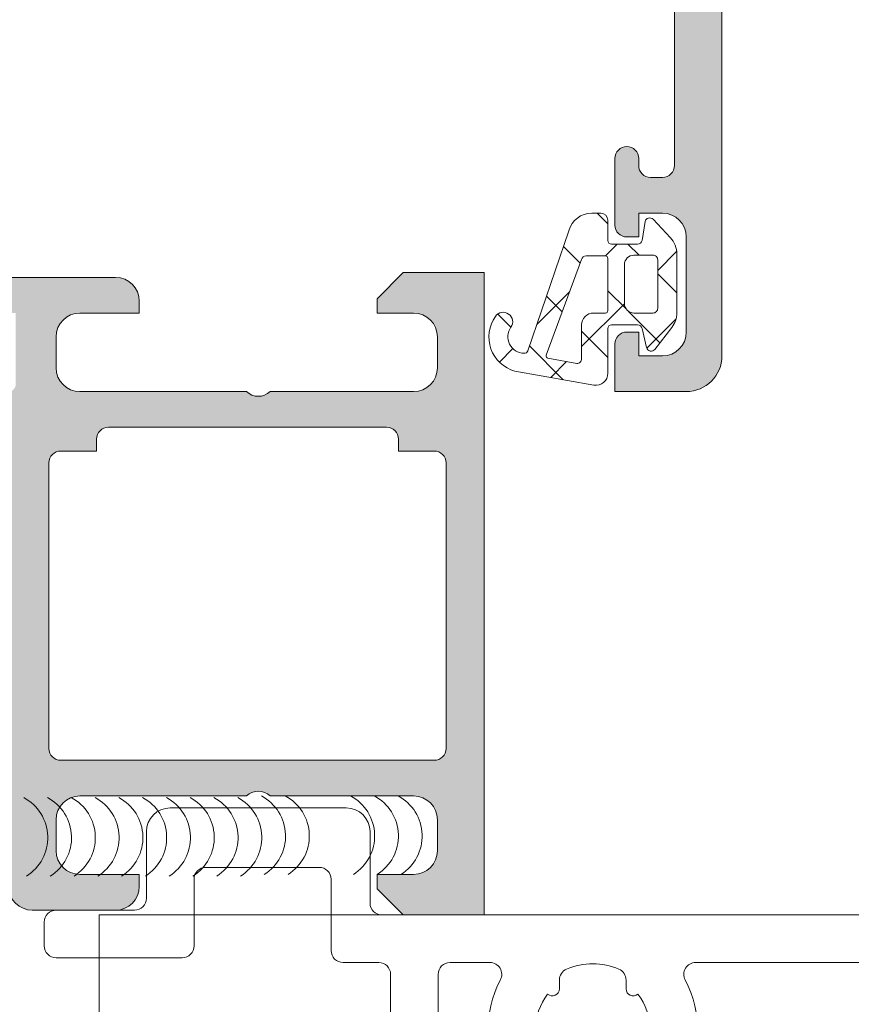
# Model space of a CAD drawing. Header units: millimetres. Extents: x 213386 to 506888, y 183055 to 450952.
# Tile 666 of 1056: x 373104 to 373139, y 339242 to 339283. Entities that reach past the tile are written whole.
import ezdxf

# ---------------------------------------------------------------- set-up
doc = ezdxf.new("R2010")
doc.units = ezdxf.units.MM
for name, color, linetype, lineweight in [('FASÁDA DETAILNÍ', 255, 'Continuous', 0), ('NOVA', 255, 'Continuous', 0), ('NOVÁ TLUSTÁ', 255, 'Continuous', 0)]:
    doc.layers.add(name, color=color, linetype=linetype, lineweight=lineweight)

# ---------------------------------------------------------------- blocks, each defined once
blk = doc.blocks.new('A$C69D17D4D')
at = {"layer": 'FASÁDA DETAILNÍ'}
h = blk.add_hatch(color=256, dxfattribs=at)
edge = h.paths.add_edge_path(flags=16)
edge.add_ellipse((-24829.51811741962, 21548.79988017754), major_axis=(-0.499974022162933, 0), ratio=1, start_angle=89.9970229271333, end_angle=180.0029770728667)
edge.add_line((-24829.01814339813, 21548.79990615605), (-24829.01814339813, 21566.79990615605))
edge.add_ellipse((-24829.51811741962, 21566.79993213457), major_axis=(-0.499974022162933, 0), ratio=1, start_angle=179.9970229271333, end_angle=270.0029770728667)
edge.add_line((-24829.51814339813, 21567.29990615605), (-24842.01814339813, 21567.29990615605))
edge.add_ellipse((-24842.01812157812, 21566.79988433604), major_axis=(-0.5000218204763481, 0), ratio=1, start_angle=270.0025002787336, end_angle=359.9974997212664)
edge.add_line((-24842.51814339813, 21566.79990615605), (-24842.51814339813, 21554.19685515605))
edge.add_ellipse((-24844.01814227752, 21554.19685403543), major_axis=(-1.499998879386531, 0), ratio=1, start_angle=89.99995719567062, end_angle=180.0000428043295, ccw=False)
edge.add_line((-24844.01814339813, 21552.69685515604), (-24857.01813139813, 21552.69685515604))
edge.add_ellipse((-24857.01813177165, 21552.19685552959), major_axis=(-0.4999996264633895, 0), ratio=1, start_angle=-90.00004280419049, end_angle=4.280419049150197e-05)
edge.add_line((-24857.51813139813, 21552.19685515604), (-24857.51813139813, 21548.79990615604))
edge.add_ellipse((-24857.01813177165, 21548.79990578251), major_axis=(-0.4999996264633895, 0), ratio=1, start_angle=-4.280419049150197e-05, end_angle=90.00004280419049)
edge.add_line((-24857.01813139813, 21548.29990615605), (-24829.51814339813, 21548.29990615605))
edge = h.paths.add_edge_path()
edge.add_line((-24828.31813139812, 21519.49991115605), (-24831.31813139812, 21519.49991115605))
edge.add_line((-24831.31813139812, 21519.49991115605), (-24831.31813139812, 21521.49991115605))
edge.add_arc((-24830.81815737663, 21521.49993713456), 0.499974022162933, 89.99702292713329, 180.0029770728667, ccw=False)
edge.add_line((-24830.81813139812, 21521.99991115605), (-24830.31813139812, 21521.99991115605))
edge.add_line((-24830.31813139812, 21521.99991115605), (-24830.31813139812, 21520.99991115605))
edge.add_line((-24830.31813139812, 21520.99991115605), (-24829.31813139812, 21520.99991115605))
edge.add_arc((-24829.31819552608, 21521.99997528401), 1.00006412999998, 270.0036740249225, 359.9963259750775)
edge.add_line((-24828.31813139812, 21521.99991115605), (-24828.31813139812, 21525.99991115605))
edge.add_arc((-24829.31816138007, 21525.99988117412), 1.000029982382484, 0.001717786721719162, 89.99828221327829)
edge.add_line((-24829.31813139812, 21526.99991115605), (-24830.31813139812, 21526.99991115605))
edge.add_line((-24830.31813139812, 21526.99991115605), (-24830.31813139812, 21525.99991115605))
edge.add_line((-24830.31813139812, 21525.99991115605), (-24830.81813139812, 21525.99991115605))
edge.add_arc((-24830.81812579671, 21526.49991675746), 0.5000056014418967, 180.0006418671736, 269.9993581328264, ccw=False)
edge.add_line((-24831.31813139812, 21526.49991115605), (-24831.31813139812, 21529.29991415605))
edge.add_arc((-24830.81813139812, 21529.29991415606), 0.5, 0, 180, ccw=False)
edge.add_line((-24830.31813139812, 21529.29991415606), (-24830.31813139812, 21528.99991115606))
edge.add_arc((-24829.81812067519, 21528.999921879), 0.5000107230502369, 180.0012287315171, 269.9987712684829)
edge.add_line((-24829.81813139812, 21528.49991115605), (-24829.31813139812, 21528.49991115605))
edge.add_arc((-24829.31819932, 21528.99997907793), 0.5000679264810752, 270.0077822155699, 359.9922177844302)
edge.add_line((-24828.81813139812, 21528.99991115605), (-24828.81813139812, 21540.29990615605))
edge.add_arc((-24829.31815321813, 21540.29988433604), 0.5000218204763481, 0.002500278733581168, 89.99749972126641)
edge.add_line((-24829.31813139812, 21540.79990615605), (-24829.81813139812, 21540.79990615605))
edge.add_arc((-24829.81819407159, 21540.29996882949), 0.4999373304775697, 89.99281725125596, 180.007182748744)
edge.add_line((-24830.31813139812, 21540.29990615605), (-24830.31813139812, 21539.99990315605))
edge.add_arc((-24830.81819419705, 21539.99996595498), 0.5000628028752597, 270.00719532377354, 359.9928046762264, ccw=False)
edge.add_line((-24830.81813139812, 21539.49990315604), (-24835.31813139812, 21539.49990315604))
edge.add_arc((-24835.31812579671, 21539.99990875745), 0.5000056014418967, 180.0006418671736, 269.9993581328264, ccw=False)
edge.add_line((-24835.81813139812, 21539.99990315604), (-24835.81813139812, 21540.79990615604))
edge.add_arc((-24835.31815737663, 21540.79993213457), 0.499974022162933, 89.99702292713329, 180.0029770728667, ccw=False)
edge.add_line((-24835.31813139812, 21541.29990615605), (-24833.31813139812, 21541.29990615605))
edge.add_arc((-24833.31819932, 21541.79997407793), 0.5000679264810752, 270.0077822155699, 359.9922177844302)
edge.add_line((-24832.81813139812, 21541.79990615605), (-24832.81813139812, 21542.29990615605))
edge.add_arc((-24832.31819407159, 21542.29996882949), 0.4999373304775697, 89.99281725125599, 180.007182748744, ccw=False)
edge.add_line((-24832.31813139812, 21542.79990615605), (-24829.31813139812, 21542.79990615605))
edge.add_arc((-24829.31818651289, 21543.29996127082), 0.5000551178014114, 270.0063149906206, 359.9936850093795)
edge.add_line((-24828.81813139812, 21543.29990615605), (-24828.81813139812, 21544.99990315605))
edge.add_arc((-24830.31809955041, 21544.99993500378), 1.499968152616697, 359.9987834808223, 450.0012165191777)
edge.add_line((-24830.31813139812, 21546.49990315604), (-24856.31813139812, 21546.49990315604))
edge.add_arc((-24856.3181522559, 21545.99992401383), 0.4999791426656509, 89.99760977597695, 180.0023902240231)
edge.add_line((-24856.81813139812, 21545.99990315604), (-24856.81813139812, 21541.79990615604))
edge.add_arc((-24856.31812579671, 21541.79991175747), 0.5000056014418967, 180.0006418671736, 269.9993581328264)
edge.add_line((-24856.31813139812, 21541.29990615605), (-24854.31813139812, 21541.29990615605))
edge.add_arc((-24854.31815321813, 21540.79988433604), 0.5000218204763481, 0.002500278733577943, 89.99749972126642, ccw=False)
edge.add_line((-24853.81813139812, 21540.79990615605), (-24853.81813139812, 21539.99990315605))
edge.add_arc((-24854.31818395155, 21539.9999557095), 0.5000525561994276, 270.00602154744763, 359.9939784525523, ccw=False)
edge.add_line((-24854.31813139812, 21539.49990315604), (-24859.31813239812, 21539.49990315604))
edge.add_line((-24859.31813239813, 21539.49990315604), (-24860.07602139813, 21539.71722415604))
edge.add_arc((-24860.15871270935, 21539.42884574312), 0.2999999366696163, 73.9999757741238, 142.095185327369)
edge.add_arc((-24860.63213255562, 21539.79745629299), 0.3000001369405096, 270.0000300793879, 322.09528191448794, ccw=False)
edge.add_line((-24860.63213239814, 21539.49745615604), (-24862.69627939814, 21539.49745815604))
edge.add_arc((-24862.69627985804, 21539.89745755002), 0.3999993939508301, 158.0262304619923, 270.0000658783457, ccw=False)
edge.add_line((-24863.06722139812, 21540.04713015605), (-24862.25086039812, 21542.07035915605))
edge.add_arc((-24862.06539013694, 21541.99552253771), 0.1999993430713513, 65.85890762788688, 158.0260921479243, ccw=False)
edge.add_line((-24861.98359339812, 21542.17803015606), (-24859.59990839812, 21541.10971015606))
edge.add_arc((-24859.51811169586, 21541.29221826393), 0.1999997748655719, 245.8589745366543, 360.8199006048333)
edge.add_line((-24859.31813239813, 21541.29508015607), (-24859.31813139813, 21552.59916015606))
edge.add_arc((-24859.50954589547, 21552.60759187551), 0.1916001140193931, 357.4777781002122, 451.0444500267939)
edge.add_line((-24859.51303839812, 21552.79916015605), (-24859.93362239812, 21552.79916015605))
edge.add_line((-24859.93362239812, 21552.79916015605), (-24862.39923439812, 21551.36742515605))
edge.add_arc((-24862.55004609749, 21551.62676214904), 0.2999997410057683, 195.9999717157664, 300.17919611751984, ccw=False)
edge.add_line((-24862.83842439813, 21551.54407115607), (-24863.26629539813, 21553.03623215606))
edge.add_line((-24863.26629539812, 21553.03623215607), (-24863.76470739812, 21553.89950715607))
edge.add_arc((-24863.41829715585, 21554.09950710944), 0.4000000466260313, 90.00003470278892, 209.9999884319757, ccw=False)
edge.add_line((-24863.41829739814, 21554.49950715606), (-24859.31036639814, 21554.49916015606))
edge.add_line((-24859.31036639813, 21554.49916015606), (-24844.81830939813, 21554.49685515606))
edge.add_arc((-24844.81813127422, 21554.99685500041), 0.4999998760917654, 269.9795884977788, 360.0000178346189)
edge.add_line((-24844.31813139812, 21554.99685515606), (-24844.31813139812, 21560.39989715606))
edge.add_arc((-24844.8181310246, 21560.3998975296), 0.4999996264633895, 359.9999571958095, 450.0000428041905)
edge.add_line((-24844.81813139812, 21560.89989715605), (-24847.31813139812, 21560.89989715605))
edge.add_arc((-24847.31813177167, 21561.3998967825), 0.4999996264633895, 179.9999571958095, 270.00004280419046, ccw=False)
edge.add_line((-24847.81813139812, 21561.39989715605), (-24847.81813139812, 21562.69990015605))
edge.add_arc((-24847.3181522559, 21562.69992101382), 0.4999791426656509, 89.99760977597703, 180.002390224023, ccw=False)
edge.add_line((-24847.31813139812, 21563.19990015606), (-24846.81813139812, 21563.19990015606))
edge.add_line((-24846.81813139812, 21563.19990015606), (-24846.81813139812, 21562.19990015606))
edge.add_line((-24846.81813139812, 21562.19990015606), (-24845.31813139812, 21562.19990015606))
edge.add_arc((-24845.3181630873, 21563.19993184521), 1.00003168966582, 270.0018155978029, 359.9981844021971)
edge.add_line((-24844.31813139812, 21563.19990015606), (-24844.31813139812, 21567.19990015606))
edge.add_arc((-24845.31820064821, 21567.19983090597), 1.000069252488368, 0.003967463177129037, 89.99603253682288)
edge.add_line((-24845.31813139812, 21568.19990015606), (-24846.81813139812, 21568.19990015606))
edge.add_line((-24846.81813139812, 21568.19990015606), (-24846.81813139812, 21567.19990015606))
edge.add_line((-24846.81813139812, 21567.19990015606), (-24847.31813139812, 21567.19990015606))
edge.add_arc((-24847.31815737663, 21567.69987417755), 0.499974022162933, 179.9970229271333, 270.0029770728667, ccw=False)
edge.add_line((-24847.81813139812, 21567.69990015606), (-24847.81813139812, 21568.99990315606))
edge.add_arc((-24847.31812579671, 21568.99989755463), 0.5000056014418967, 90.00064186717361, 179.9993581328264, ccw=False)
edge.add_line((-24847.31813139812, 21569.49990315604), (-24828.31813139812, 21569.49990315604))
edge.add_arc((-24828.31810211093, 21567.99993244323), 1.49997071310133, -0.0011187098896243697, 90.00111870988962, ccw=False)
edge.add_line((-24826.81813139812, 21567.99990315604), (-24826.81813139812, 21520.99991115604))
edge.add_arc((-24828.3181917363, 21520.99997149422), 1.500060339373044, 270.002304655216, 359.99769534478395, ccw=False)
h = blk.add_hatch(dxfattribs=at)
h.set_pattern_fill('ANSI37', color=256, scale=0.625, angle=90, style=0)
h.set_pattern_definition([(135, (0, 0), (-1.403165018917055, -1.403165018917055), []), (225, (0, 0), (1.403165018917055, -1.403165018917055), [])])
edge = h.paths.add_edge_path(flags=16)
edge.add_ellipse((-24832.22031654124, 21522.30214619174), major_axis=(-0.4977897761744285, 0), ratio=1, start_angle=-90.19257972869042, end_angle=0.25472202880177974, ccw=False)
edge.add_line((-24832.21864339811, 21522.79993315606), (-24831.71812439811, 21522.79993315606))
edge.add_ellipse((-24831.71811014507, 21522.89991690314), major_axis=(-0.09998374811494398, 0), ratio=1, start_angle=89.99183227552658, end_angle=180.0087406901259)
edge.add_line((-24831.61812639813, 21522.89993215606), (-24831.61812239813, 21525.10036215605))
edge.add_ellipse((-24831.71812705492, 21525.10035949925), major_axis=(-0.1000046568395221, 0), ratio=1, start_angle=180.001522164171, end_angle=269.998477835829)
edge.add_line((-24831.71812439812, 21525.20036415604), (-24832.53006639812, 21525.20036415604))
edge.add_ellipse((-24832.5300579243, 21525.00035753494), major_axis=(-0.2000066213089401, 0), ratio=1, start_angle=270.0024274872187, end_angle=344.3113846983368)
edge.add_line((-24832.72261339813, 21525.05444115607), (-24834.20993839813, 21521.03630015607))
edge.add_ellipse((-24834.11615691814, 21521.00158666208), major_axis=(-0.09999996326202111, 0), ratio=1, start_angle=-20.31218281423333, end_angle=79.67771585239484)
edge.add_line((-24834.13407539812, 21520.90320515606), (-24832.92460639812, 21520.68292215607))
edge.add_ellipse((-24832.918097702, 21520.88281252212), major_axis=(-0.1999963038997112, 0), ratio=1, start_angle=88.13503214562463, end_angle=180.001041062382)
edge.add_line((-24832.71810139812, 21520.88281615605), (-24832.71810139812, 21522.29993315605))
edge = h.paths.add_edge_path(flags=16)
edge.add_ellipse((-24829.71811256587, 21522.9999343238), major_axis=(-0.200000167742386, 0), ratio=1, start_angle=89.99976157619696, end_angle=180.0002384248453)
edge.add_line((-24829.51811239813, 21522.99993515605), (-24829.51811639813, 21525.03439215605))
edge.add_ellipse((-24829.71811167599, 21525.03439687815), major_axis=(-0.1999952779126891, 0), ratio=1, start_angle=179.9986471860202, end_angle=270.0004933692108)
edge.add_line((-24829.71811339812, 21525.23439215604), (-24830.51812339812, 21525.23439215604))
edge.add_ellipse((-24830.51811458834, 21524.83438134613), major_axis=(-0.4000108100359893, 0), ratio=1, start_angle=270.0012618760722, end_angle=359.9980219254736)
edge.add_line((-24830.91812539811, 21524.83439515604), (-24830.91812539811, 21523.19993215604))
edge.add_ellipse((-24830.51813047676, 21523.19992907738), major_axis=(-0.3999949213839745, 0), ratio=1, start_angle=-0.0004409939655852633, end_angle=90.00101395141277)
edge.add_line((-24830.51812339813, 21522.79993415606), (-24829.71811339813, 21522.79993415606))
edge = h.paths.add_edge_path()
edge.add_arc((-24829.79466451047, 21521.39994225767), 0.2000083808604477, 195.0015194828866, 319.99768421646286, ccw=False)
edge.add_line((-24829.98785639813, 21521.34817115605), (-24830.17839039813, 21522.15169615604))
edge.add_arc((-24830.37158398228, 21522.09991976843), 0.200011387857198, 15.0028563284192, 89.99725449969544)
edge.add_line((-24830.37157439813, 21522.29993115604), (-24831.46812439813, 21522.29993115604))
edge.add_arc((-24831.46813475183, 21522.14994350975), 0.1499876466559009, 89.99604485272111, 180.0039551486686)
edge.add_line((-24831.61812239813, 21522.14993315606), (-24831.61811439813, 21520.26706215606))
edge.add_arc((-24832.11811427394, 21520.26706024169), 0.4999998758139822, -99.93357221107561, 0.00021936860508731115, ccw=False)
edge.add_line((-24832.20436739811, 21519.77455615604), (-24835.52409339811, 21520.35594515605))
edge.add_arc((-24835.11801906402, 21521.79993068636), 1.499996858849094, 144.9124460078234, 254.2930755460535, ccw=False)
edge.add_arc((-24836.01812189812, 21522.43223765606), 0.3999981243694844, -35.08800412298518, 144.9119958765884, ccw=False)
edge.add_arc((-24835.13682223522, 21521.79771609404), 0.6860034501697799, 143.8588144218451, 269.5156416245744)
edge.add_arc((-24835.12300205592, 21521.26083971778), 0.1503878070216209, 262.5039217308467, 340.9838490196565)
edge.add_line((-24834.98082139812, 21521.21183815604), (-24833.25313939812, 21526.25806415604))
edge.add_arc((-24832.28704738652, 21525.9999430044), 0.9999801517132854, 89.99942769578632, 165.041089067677, ccw=False)
edge.add_line((-24832.28703739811, 21526.99992315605), (-24831.91813239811, 21526.99993515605))
edge.add_arc((-24831.91815312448, 21526.69991542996), 0.3000197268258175, 0.003194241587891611, 89.99604181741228, ccw=False)
edge.add_line((-24831.61813339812, 21526.69993215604), (-24831.61813339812, 21525.84991715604))
edge.add_arc((-24831.4681493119, 21525.84990424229), 0.1499840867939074, 179.9950667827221, 270.0049332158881)
edge.add_line((-24831.46813639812, 21525.69992015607), (-24830.37157439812, 21525.69993115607))
edge.add_arc((-24830.37158351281, 21525.89994574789), 0.200014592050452, 270.0026109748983, 344.9976256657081)
edge.add_line((-24830.17838639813, 21525.84817015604), (-24830.04929239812, 21526.65154215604))
edge.add_arc((-24829.85611655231, 21526.59981774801), 0.1999808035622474, 44.992555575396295, 165.0102129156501, ccw=False)
edge.add_line((-24829.71469039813, 21526.74120715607), (-24828.98817139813, 21525.96533715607))
edge.add_arc((-24829.7181130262, 21525.28182674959), 1.000000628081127, -3.4006475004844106e-05, 43.118537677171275, ccw=False)
edge.add_line((-24828.71811239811, 21525.28182615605), (-24828.71811239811, 21522.80319315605))
edge.add_arc((-24829.71811530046, 21522.80319420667), 1.00000290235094, 322.1722069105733, 359.99993980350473, ccw=False)
edge.add_line((-24828.92825539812, 21522.18990215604), (-24829.64145439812, 21521.27137315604))
h = blk.add_hatch(color=256, dxfattribs=at)
edge = h.paths.add_edge_path()
edge.add_arc((-24856.93811075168, 21501.20006205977), 0.120000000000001, 270.0000000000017, 360.00000000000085, ccw=False)
edge.add_line((-24856.93811075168, 21501.08006205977), (-24859.69810875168, 21501.08006205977))
edge.add_arc((-24859.69810875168, 21500.78006205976), 0.3000000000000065, 450, 539.9999999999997)
edge.add_line((-24859.99810875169, 21500.78006205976), (-24859.99810875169, 21499.80008774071))
edge.add_arc((-24859.69810875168, 21499.8000877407), 0.3000000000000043, 179.9999999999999, 270)
edge.add_line((-24859.69810875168, 21499.50008774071), (-24857.81809775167, 21499.50008774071))
edge.add_arc((-24857.55055441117, 21499.42122064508), 0.2789255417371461, 88.83712992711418, 163.575405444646, ccw=False)
edge.add_line((-24857.54489375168, 21499.7000887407), (-24857.09129975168, 21499.7000887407))
edge.add_arc((-24857.08563134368, 21499.42125129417), 0.2788950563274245, 16.419876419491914, 91.16458937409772, ccw=False)
edge.add_line((-24856.81811075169, 21499.50008774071), (-24856.81811075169, 21498.69991302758))
edge.add_arc((-24855.81811075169, 21498.69991302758), 0.9999999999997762, 179.9999999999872, 269.9999999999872)
edge.add_line((-24855.81811075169, 21497.69991302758), (-24852.31810339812, 21497.69991302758))
edge.add_arc((-24852.31812322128, 21498.69993285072), 1.000019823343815, 270.0011357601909, 359.9988642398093)
edge.add_line((-24851.31810339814, 21498.69991302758), (-24851.31810339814, 21499.19991302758))
edge.add_line((-24851.31810339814, 21499.19991302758), (-24853.81810339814, 21499.19991302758))
edge.add_arc((-24853.81805801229, 21500.19995841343), 1.000045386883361, 180.0026002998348, 269.99739970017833, ccw=False)
edge.add_line((-24854.81810339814, 21500.19991302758), (-24854.81810339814, 21501.49993133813))
edge.add_arc((-24853.81805089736, 21501.49987883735), 1.000052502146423, 90.00300791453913, 179.9969920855, ccw=False)
edge.add_line((-24853.81810339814, 21502.49993133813), (-24846.81810339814, 21502.49993133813))
edge.add_arc((-24846.31810339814, 21501.97480958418), 0.7250881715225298, 46.40381611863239, 133.5961838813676, ccw=False)
edge.add_line((-24845.81810339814, 21502.49993133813), (-24839.78401526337, 21502.49993133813))
edge.add_arc((-24839.78406776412, 21501.49987883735), 1.000052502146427, 360.0030079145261, 449.9969920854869, ccw=False)
edge.add_line((-24838.78401526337, 21501.49993133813), (-24838.78401526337, 21500.19991302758))
edge.add_arc((-24839.78406064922, 21500.19995841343), 1.000045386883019, 270.00260029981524, 359.9973997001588, ccw=False)
edge.add_line((-24839.78401526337, 21499.19991302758), (-24841.31810339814, 21499.19991302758))
edge.add_line((-24841.31810339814, 21499.19991302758), (-24841.31810339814, 21498.59990692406))
edge.add_line((-24841.31810339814, 21498.59990692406), (-24840.21809729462, 21497.49993133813))
edge.add_line((-24840.21809729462, 21497.49993133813), (-24836.81810339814, 21497.49993133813))
edge.add_line((-24836.81810339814, 21497.49993133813), (-24836.81810339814, 21524.499832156))
edge.add_line((-24836.81810339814, 21524.499832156), (-24840.21809729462, 21524.499832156))
edge.add_line((-24840.21809729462, 21524.499832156), (-24841.31810339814, 21523.39985657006))
edge.add_line((-24841.31810339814, 21523.39985657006), (-24841.31810339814, 21522.79985046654))
edge.add_line((-24841.31810339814, 21522.79985046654), (-24839.78401526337, 21522.79985046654))
edge.add_arc((-24839.78406064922, 21521.79980508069), 1.000045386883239, 360.0026002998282, 449.99739970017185, ccw=False)
edge.add_line((-24838.78401526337, 21521.79985046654), (-24838.78401526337, 21520.499832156))
edge.add_arc((-24839.78406776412, 21520.49988465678), 1.000052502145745, 270.00300791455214, 359.99699208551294, ccw=False)
edge.add_line((-24839.78401526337, 21519.499832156), (-24845.81810339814, 21519.499832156))
edge.add_arc((-24846.31810339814, 21520.02495390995), 0.7250881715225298, 226.4038161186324, 313.59618388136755, ccw=False)
edge.add_line((-24846.81810339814, 21519.499832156), (-24853.81810339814, 21519.499832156))
edge.add_arc((-24853.81805089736, 21520.49988465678), 1.000052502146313, 180.0030079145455, 269.99699208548, ccw=False)
edge.add_line((-24854.81810339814, 21520.499832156), (-24854.81810339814, 21521.79985046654))
edge.add_arc((-24853.81805801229, 21521.79980508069), 1.000045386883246, 90.0026002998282, 179.9973997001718, ccw=False)
edge.add_line((-24853.81810339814, 21522.79985046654), (-24851.31810339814, 21522.79985046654))
edge.add_line((-24851.31810339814, 21522.79985046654), (-24851.31810339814, 21523.29985046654))
edge.add_arc((-24852.31812322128, 21523.2998306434), 1.000019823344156, 360.0011357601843, 449.9988642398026)
edge.add_line((-24852.31810339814, 21524.29985046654), (-24856.81810339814, 21524.29985046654))
edge.add_arc((-24856.81811371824, 21523.79986078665), 0.4999896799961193, 449.9988173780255, 540.0011826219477)
edge.add_line((-24857.31810339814, 21523.79985046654), (-24857.31810339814, 21522.79985046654))
edge.add_line((-24857.31810339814, 21522.79985046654), (-24856.51810034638, 21522.79985046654))
edge.add_line((-24856.51810034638, 21522.79985046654), (-24856.51810034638, 21519.79983520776))
edge.add_arc((-24856.81810806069, 21519.79983251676), 0.3000077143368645, 269.9994860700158, 360.00051393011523, ccw=False)
edge.add_arc((-24857.08563134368, 21519.57866124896), 0.2788950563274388, 268.83541062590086, 343.5801235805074, ccw=False)
edge.add_line((-24857.09129975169, 21519.29982380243), (-24857.54489375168, 21519.29982380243))
edge.add_arc((-24857.55055441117, 21519.57869189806), 0.2789255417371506, 196.4245945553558, 271.1628700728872, ccw=False)
edge.add_line((-24857.81809775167, 21519.49982480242), (-24859.69810875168, 21519.49982480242))
edge.add_arc((-24859.69810875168, 21519.19982480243), 0.3000000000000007, 449.9999999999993, 539.9999999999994)
edge.add_line((-24859.99810875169, 21519.19982480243), (-24859.99810875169, 21518.21985048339))
edge.add_arc((-24859.69810875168, 21518.21985048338), 0.3000000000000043, 180, 270)
edge.add_line((-24859.69810875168, 21517.91985048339), (-24856.93811075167, 21517.91985048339))
edge.add_arc((-24856.93811075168, 21517.7998504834), 0.1200000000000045, 360, 449.9999999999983, ccw=False)
edge.add_line((-24856.81811075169, 21517.7998504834), (-24856.81811075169, 21513.49982480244))
edge.add_arc((-24857.31811075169, 21513.49982480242), 0.4999999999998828, 270.0000000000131, 360.0000000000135, ccw=False)
edge.add_line((-24857.31811075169, 21512.99982480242), (-24858.01811075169, 21512.99982480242))
edge.add_line((-24858.0181107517, 21512.99982480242), (-24860.41093107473, 21514.38132026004))
edge.add_arc((-24860.47999096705, 21514.26170501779), 0.1381197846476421, 419.9999999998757, 547.7024374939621)
edge.add_arc((-24855.63863973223, 21514.70932340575), 4.999999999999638, 185.3492280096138, 251.2905992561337)
edge.add_arc((-24857.40286592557, 21509.49995627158), 0.5000000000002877, 288.7094007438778, 431.2905992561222, ccw=False)
edge.add_arc((-24855.63863973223, 21504.29058913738), 4.999999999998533, 108.7094007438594, 174.6507719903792)
edge.add_arc((-24860.47999096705, 21504.73820752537), 0.1381197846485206, 172.2975625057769, 299.9999999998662)
edge.add_line((-24860.41093107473, 21504.61859228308), (-24858.0181107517, 21506.0000877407))
edge.add_line((-24858.0181107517, 21506.00008774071), (-24857.3181107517, 21506.00008774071))
edge.add_arc((-24857.31811075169, 21505.50008774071), 0.5000000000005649, 359.9999999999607, 449.99999999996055, ccw=False)
edge.add_line((-24856.81811075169, 21505.50008774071), (-24856.81811075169, 21501.20006205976))
edge = h.paths.add_edge_path(flags=16)
edge.add_arc((-24838.91810950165, 21516.49983978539), 0.5, 360, 450, ccw=False)
edge.add_line((-24838.41810950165, 21516.49983978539), (-24838.41810950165, 21504.49993133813))
edge.add_arc((-24838.91810950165, 21504.49993133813), 0.5, 270, 360, ccw=False)
edge.add_line((-24838.91810950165, 21503.99993133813), (-24854.61809119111, 21503.99993133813))
edge.add_arc((-24854.61809119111, 21504.49993133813), 0.5, 180, 270, ccw=False)
edge.add_line((-24855.11809119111, 21504.49993133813), (-24855.11809119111, 21516.49983978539))
edge.add_arc((-24854.61809119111, 21516.49983978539), 0.5, 90, 180, ccw=False)
edge.add_line((-24854.61809119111, 21516.99983978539), (-24853.11809119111, 21516.99983978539))
edge.add_line((-24853.11809119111, 21516.99983978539), (-24853.11809119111, 21517.49983978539))
edge.add_arc((-24852.61809119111, 21517.49983978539), 0.5000000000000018, 90.0000000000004, 180, ccw=False)
edge.add_line((-24852.61809119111, 21517.99983978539), (-24840.91810950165, 21517.99983978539))
edge.add_arc((-24840.91810950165, 21517.49983978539), 0.5, 360, 449.9999999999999, ccw=False)
edge.add_line((-24840.41810950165, 21517.49983978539), (-24840.41810950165, 21516.99983978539))
edge.add_line((-24840.41810950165, 21516.99983978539), (-24838.91810950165, 21516.99983978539))
for p, q in [((-24840.21809729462, 21524.499832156), (-24841.31810339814, 21523.39985657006)), ((-24836.81810339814, 21524.499832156), (-24840.21809729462, 21524.499832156)), ((-24836.81810339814, 21497.49993133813), (-24836.81810339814, 21524.499832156)), ((-24852.31810339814, 21524.29985046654), (-24856.81810339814, 21524.29985046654)), ((-24851.31810339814, 21522.79985046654), (-24851.31810339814, 21523.29985046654)), ((-24841.31810339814, 21523.39985657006), (-24841.31810339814, 21522.79985046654)), ((-24853.81810339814, 21522.79985046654), (-24851.31810339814, 21522.79985046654)), ((-24841.31810339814, 21522.79985046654), (-24839.78401526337, 21522.79985046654)), ((-24854.81810339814, 21520.499832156), (-24854.81810339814, 21521.79985046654)), ((-24838.78401526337, 21521.79985046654), (-24838.78401526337, 21520.499832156)), ((-24846.81810339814, 21519.499832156), (-24853.81810339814, 21519.499832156)), ((-24839.78401526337, 21519.499832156), (-24845.81810339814, 21519.499832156)), ((-24852.61809119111, 21517.99983978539), (-24840.91810950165, 21517.99983978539)), ((-24853.11809119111, 21516.99983978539), (-24853.11809119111, 21517.49983978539)), ((-24840.41810950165, 21517.49983978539), (-24840.41810950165, 21516.99983978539)), ((-24854.61809119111, 21516.99983978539), (-24853.11809119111, 21516.99983978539)), ((-24840.41810950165, 21516.99983978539), (-24838.91810950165, 21516.99983978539)), ((-24855.11809119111, 21504.49993133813), (-24855.11809119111, 21516.49983978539)), ((-24838.41810950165, 21516.49983978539), (-24838.41810950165, 21504.49993133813)), ((-24838.91810950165, 21503.99993133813), (-24854.61809119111, 21503.99993133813)), ((-24853.81810339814, 21502.49993133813), (-24846.81810339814, 21502.49993133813)), ((-24845.81810339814, 21502.49993133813), (-24839.78401526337, 21502.49993133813)), ((-24854.81810339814, 21500.19991302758), (-24854.81810339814, 21501.49993133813)), ((-24838.78401526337, 21501.49993133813), (-24838.78401526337, 21500.19991302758)), ((-24851.31810339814, 21499.19991302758), (-24853.81810339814, 21499.19991302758)), ((-24851.31810339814, 21498.69991302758), (-24851.31810339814, 21499.19991302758)), ((-24839.78401526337, 21499.19991302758), (-24841.31810339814, 21499.19991302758)), ((-24841.31810339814, 21499.19991302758), (-24841.31810339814, 21498.59990692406)), ((-24841.31810339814, 21498.59990692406), (-24840.21809729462, 21497.49993133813)), ((-24855.81811075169, 21497.69991302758), (-24852.31810339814, 21497.69991302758)), ((-24840.21809729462, 21497.49993133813), (-24836.81810339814, 21497.49993133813))]:
    blk.add_line(p, q, dxfattribs=at)
for points in [[(-24826.81813139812, 21567.99990315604), (-24826.81813139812, 21520.99991115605), (-24826.81813139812, 21520.99991115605, -0.41419), (-24828.31813139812, 21519.49991115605), (-24828.31813139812, 21519.49991115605), (-24831.31813139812, 21519.49991115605), (-24831.31813139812, 21521.49991115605), (-24831.31813139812, 21521.49991115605, -0.414244), (-24830.81813139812, 21521.99991115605), (-24830.31813139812, 21521.99991115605), (-24830.31813139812, 21520.99991115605), (-24829.31813139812, 21520.99991115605), (-24829.31813139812, 21520.99991115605, 0.414176), (-24828.31813139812, 21521.99991115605), (-24828.31813139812, 21525.99991115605), (-24828.31813139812, 21525.99991115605, 0.414196), (-24829.31813139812, 21526.99991115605), (-24830.31813139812, 21526.99991115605), (-24830.31813139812, 21525.99991115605), (-24830.81813139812, 21525.99991115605), (-24830.81813139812, 21525.99991115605, -0.414207), (-24831.31813139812, 21526.49991115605), (-24831.31813139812, 21529.29991415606), (-24831.31813139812, 21529.29991415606, -1), (-24830.31813139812, 21529.29991415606), (-24830.31813139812, 21528.99991115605), (-24830.31813139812, 21528.99991115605, 0.414201), (-24829.81813139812, 21528.49991115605), (-24829.31813139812, 21528.49991115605), (-24829.31813139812, 21528.49991115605, 0.414134), (-24828.81813139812, 21528.99991115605), (-24828.81813139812, 21540.29990615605)], [(-24722.58196276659, 21497.49993133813), (-24841.11810339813, 21497.49993133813, -0.414213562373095), (-24841.61810339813, 21497.99993133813), (-24841.61810339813, 21500.99993133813, 0.414213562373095), (-24842.61810339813, 21501.99993133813), (-24850.01810340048, 21501.99993133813, 0.4142135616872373), (-24851.01810340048, 21500.99993134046), (-24851.018103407, 21498.19993133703, -0.4142135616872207), (-24851.518103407, 21497.6999313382), (-24854.81810339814, 21497.6999313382, 0.414213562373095), (-24855.31810339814, 21497.1999313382), (-24855.31810339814, 21496.1999313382, 0.414213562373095), (-24854.81810339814, 21495.6999313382), (-24849.51810144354, 21495.6999313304, 0.4142135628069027), (-24849.01810144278, 21496.1999313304), (-24849.01810144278, 21498.99993139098, -0.4142135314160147), (-24848.51810144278, 21499.49993133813), (-24843.75205234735, 21499.49993133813, -0.4142135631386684), (-24843.25205234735, 21498.99993133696), (-24843.25205235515, 21495.99993133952, 0.4142135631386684), (-24842.75205235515, 21495.49993133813), (-24841.25205284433, 21495.49993133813, -0.414213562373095), (-24840.75205284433, 21494.99993133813), (-24840.75205284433, 21488.80003550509, -0.414213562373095)], [(-24838.75205318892, 21481.50003060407), (-24838.75205112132, 21494.99993141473, -0.4142135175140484), (-24838.25205112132, 21495.49993133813), (-24836.5779933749, 21495.49993133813, -0.5657414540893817), (-24836.13649730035, 21494.76523746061, 0.2677634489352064), (-24835.98413787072, 21490.37051957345, 0.2587771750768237)], [(-24834.1494000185, 21491.23114367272, -0.3417320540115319), (-24834.1494000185, 21494.16871900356, 0.645180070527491), (-24833.65133184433, 21494.39403877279), (-24833.65133184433, 21494.76209040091, -0.2982166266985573), (-24833.35133184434, 21495.22034797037, -0.2087121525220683), (-24831.15133184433, 21495.22034797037, -0.29821662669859), (-24830.85133184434, 21494.76209040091), (-24830.85133184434, 21494.39403877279, 0.6451800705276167), (-24830.35326367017, 21494.16871900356, -0.3417320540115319), (-24830.35326367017, 21491.23114367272, 0.6451800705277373)], [(-24828.51852581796, 21490.37051957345, 0.2677634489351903), (-24828.36616638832, 21494.76523746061, -0.5657414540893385), (-24827.92467031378, 21495.49993133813), (-24733.89862429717, 21495.49993133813, -0.5657414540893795), (-24733.45712822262, 21494.76523746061, 0.2677634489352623), (-24733.30476879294, 21490.37051957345)]]:
    blk.add_lwpolyline(points, format="xyb", dxfattribs=at)
blk.add_lwpolyline([(-24829.64145439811, 21521.27137315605, -0.606792), (-24829.98785639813, 21521.34817115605), (-24830.17839039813, 21522.15169615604), (-24830.17839039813, 21522.15169615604, 0.339427), (-24830.37157439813, 21522.29993115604), (-24831.46812439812, 21522.29993115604), (-24831.46812439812, 21522.29993115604, 0.414254), (-24831.61812239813, 21522.14993315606), (-24831.61811439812, 21520.26706215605), (-24831.61811439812, 21520.26706215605, -0.465956), (-24832.20436739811, 21519.77455615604), (-24835.52409339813, 21520.35594515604), (-24835.52409339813, 21520.35594515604, -0.517137), (-24836.34542839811, 21522.66217015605, -1), (-24835.69081539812, 21522.20230515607, 0.610743), (-24835.14262139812, 21521.11173715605, 0.356477), (-24834.98082139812, 21521.21183815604), (-24833.25313939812, 21526.25806415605), (-24833.25313939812, 21526.25806415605, -0.339657), (-24832.28703739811, 21526.99992315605), (-24831.91813239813, 21526.99993515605), (-24831.91813239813, 21526.99993515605, -0.414177), (-24831.61813339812, 21526.69993215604), (-24831.61813339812, 21525.84991715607), (-24831.61813339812, 21525.84991715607, 0.414264), (-24831.46813639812, 21525.69992015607), (-24830.37157439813, 21525.69993115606), (-24830.37157439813, 21525.69993115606, 0.33943), (-24830.17838639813, 21525.84817015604), (-24830.04929239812, 21526.65154215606), (-24830.04929239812, 21526.65154215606, -0.577453), (-24829.71469039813, 21526.74120715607), (-24828.98817139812, 21525.96533715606), (-24828.98817139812, 21525.96533715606, -0.190392), (-24828.71811239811, 21525.28182615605), (-24828.71811239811, 21522.80319315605), (-24828.71811239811, 21522.80319315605, -0.16657), (-24828.92825539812, 21522.18990215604), (-24829.64145439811, 21521.27137315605)], format="xyb", close=True, dxfattribs=at)
at = {"layer": 'FASÁDA DETAILNÍ', "extrusion": (0, 0, -1)}
for points in [[(24832.71810139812, 21522.29993315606, 0.416502), (24832.21864339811, 21522.79993315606), (24831.71812439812, 21522.79993315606), (24831.71812439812, 21522.79993315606, -0.4143), (24831.61812639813, 21522.89993215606), (24831.61812239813, 21525.10036215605), (24831.61812239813, 21525.10036215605, -0.414198), (24831.71812439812, 21525.20036415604), (24832.53006639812, 21525.20036415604), (24832.53006639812, 21525.20036415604, -0.336095), (24832.72261339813, 21525.05444115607), (24834.20993839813, 21521.03630015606), (24834.20993839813, 21521.03630015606, -0.466254), (24834.13407539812, 21520.90320515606), (24832.92460639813, 21520.68292215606), (24832.92460639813, 21520.68292215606, -0.423785), (24832.71810139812, 21520.88281615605), (24832.71810139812, 21522.29993315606)], [(24829.71811339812, 21522.79993415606, -0.414216), (24829.51811239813, 21522.99993515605), (24829.51811639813, 21525.03439215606), (24829.51811639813, 21525.03439215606, -0.414223), (24829.71811339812, 21525.23439215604), (24830.51812339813, 21525.23439215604), (24830.51812339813, 21525.23439215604, -0.414197), (24830.91812539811, 21524.83439515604), (24830.91812539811, 21523.19993215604), (24830.91812539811, 21523.19993215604, -0.414221), (24830.51812339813, 21522.79993415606), (24829.71811339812, 21522.79993415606)]]:
    blk.add_lwpolyline(points, format="xyb", close=True, dxfattribs=at)
at = {"layer": 'FASÁDA DETAILNÍ'}
for centre, radius, start, end in [((-24852.31812322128, 21523.2998306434), 1.000019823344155, 0.001135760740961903, 89.99886423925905), ((-24853.81805801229, 21521.79980508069), 1.000045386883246, 90.00260029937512, 179.9973997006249), ((-24839.78406064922, 21521.79980508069), 1.000045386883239, 0.002600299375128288, 89.99739970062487), ((-24853.81805089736, 21520.49988465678), 1.000052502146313, 180.0030079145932, 269.9969920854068), ((-24839.78406776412, 21520.49988465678), 1.000052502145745, 270.0030079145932, 359.9969920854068), ((-24846.31810339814, 21520.02495390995), 0.7250881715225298, 226.4038161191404, 313.5961838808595), ((-24852.61809119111, 21517.49983978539), 0.5000000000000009, 90, 180), ((-24840.91810950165, 21517.49983978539), 0.4999999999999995, 0, 90), ((-24854.61809119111, 21516.49983978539), 0.5, 90, 180), ((-24838.91810950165, 21516.49983978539), 0.5, 0, 90), ((-24854.61809119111, 21504.49993133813), 0.5, 180, 270), ((-24838.91810950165, 21504.49993133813), 0.5, 270, 0), ((-24853.81805089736, 21501.49987883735), 1.000052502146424, 90.00300791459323, 179.9969920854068), ((-24846.31810339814, 21501.97480958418), 0.7250881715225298, 46.40381611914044, 133.5961838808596), ((-24847.07528021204, 21500.81612202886), 1.906465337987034, 302.0320455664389, 62.03204556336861), ((-24846.07528021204, 21500.81612202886), 1.906465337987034, 302.0320455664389, 62.03204556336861), ((-24843.32928021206, 21500.81612202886), 1.906465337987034, 302.0320455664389, 62.03204556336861), ((-24842.32928021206, 21500.81612202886), 1.906465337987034, 302.0320455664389, 62.03204556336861), ((-24841.32928021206, 21500.81612202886), 1.906465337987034, 302.0320455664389, 62.03204556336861), ((-24839.78406776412, 21501.49987883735), 1.000052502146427, 0.003007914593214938, 89.99699208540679), ((-24857.07408133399, 21500.74852172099), 1.906465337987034, 302.0320455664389, 62.03204556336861), ((-24856.07408133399, 21500.74852172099), 1.906465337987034, 302.0320455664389, 62.03204556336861), ((-24855.07408133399, 21500.74852172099), 1.906465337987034, 302.0320455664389, 62.03204556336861), ((-24854.07408133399, 21500.74852172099), 1.906465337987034, 302.0320455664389, 62.03204556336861), ((-24853.07408133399, 21500.74852172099), 1.906465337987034, 302.0320455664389, 62.03204556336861), ((-24852.07408133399, 21500.74852172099), 1.906465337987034, 302.0320455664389, 62.03204556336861), ((-24851.07408133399, 21500.74852172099), 1.906465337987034, 302.0320455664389, 62.03204556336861), ((-24850.07408133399, 21500.74852172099), 1.906465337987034, 302.0320455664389, 62.03204556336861), ((-24849.07408133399, 21500.74852172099), 1.906465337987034, 302.0320455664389, 62.03204556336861), ((-24848.07408133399, 21500.74852172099), 1.906465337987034, 302.0320455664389, 62.03204556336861), ((-24853.81805801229, 21500.19995841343), 1.000045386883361, 180.0026002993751, 269.9973997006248), ((-24839.78406064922, 21500.19995841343), 1.000045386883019, 270.0026002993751, 359.9973997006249), ((-24855.81811075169, 21498.69991302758), 0.9999999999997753, 180, 270), ((-24852.31812322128, 21498.69993285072), 1.000019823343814, 270.001135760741, 359.998864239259)]:
    blk.add_arc(centre, radius, start, end, dxfattribs=at)

msp = doc.modelspace()

# ---------------------------------------------------------------- linework, layer by layer
at = {"layer": 'NOVÁ TLUSTÁ', "ltscale": 5}
msp.add_line((373107.6382455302, 339045.6543378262), (373107.6382451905, 339245.6543378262), dxfattribs=at)
msp.add_lwpolyline([(378189.1382373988, 338069.6544280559), (378189.1382373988, 339245.6543378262), (373107.6382455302, 339245.6543378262)], dxfattribs=at)

# ---------------------------------------------------------------- block references
at = {"layer": 'NOVA', "ltscale": 300}
msp.add_blockref('A$C69D17D4D', (397960.6382589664, 317748.1544064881), dxfattribs=at)

doc.saveas('drawing.dxf')
